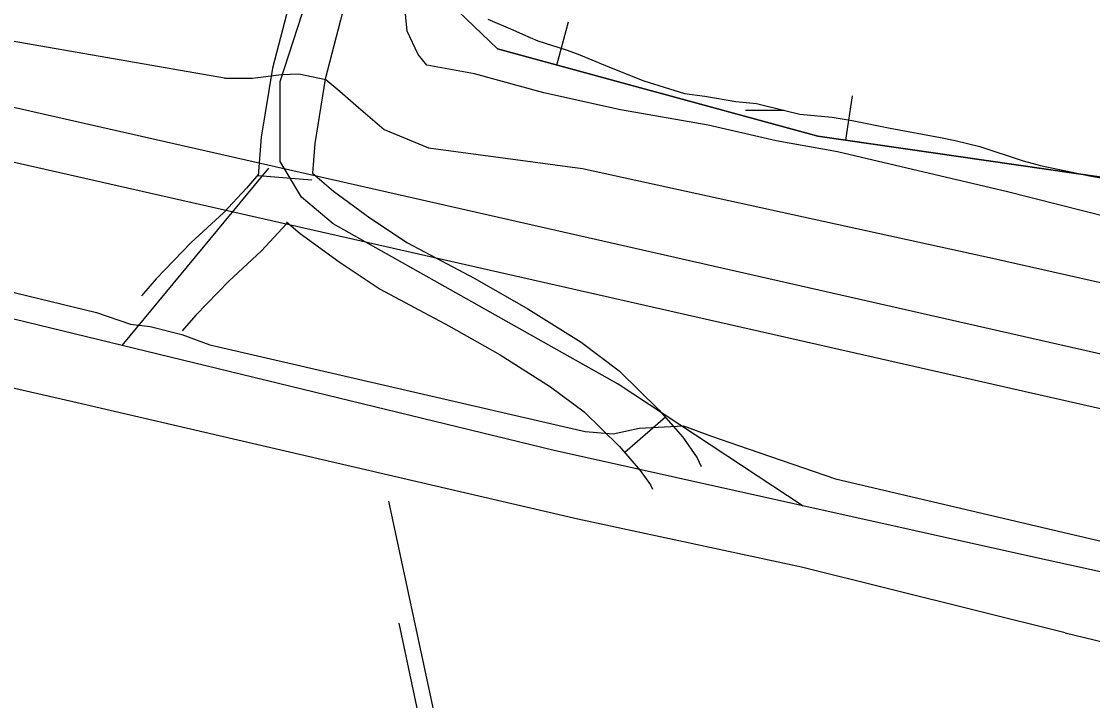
# Model space of a CAD drawing. Extents: x 3445503 to 3483459, y 540493 to 566012.
# Drawn here: x 3466127 to 3466724, y 547752 to 548131 of the extents above; entities that cross this region are included whole.
import ezdxf

# ---------------------------------------------------------------- set-up
doc = ezdxf.new("R2010")
doc.units = 0
for name, color, linetype in [('V-BORW-LINE', 7, 'Continuous'), ('V-DTCH-CNTR', 7, 'Continuous'), ('V-LEVE-TOET', 7, 'Continuous'), ('V-ROAD-CNTR', 7, 'Continuous'), ('V-SURV-LINE', 7, 'Continuous'), ('V-TOPO-SHOR', 7, 'Continuous'), ('V-WETL-SWMP', 7, 'Continuous')]:
    doc.layers.add(name, color=color, linetype=linetype)

msp = doc.modelspace()

# ---------------------------------------------------------------- linework, layer by layer
at = {"layer": 'V-BORW-LINE'}
for p, q in [((3466425.15, 548106.36), (3466431.71, 548130.48)), ((3466586.3, 548064.51), (3466589.88, 548089.25))]:
    msp.add_line(p, q, dxfattribs=at)
for points in [[(3468438.64, 548457.13), (3468325.16, 548391.76), (3468308.19, 548374.85), (3468127.69, 548173.83), (3467880.55, 548016.83), (3467765.45, 547928.77), (3467664.22, 547914.14), (3467531.26, 547860.94), (3467305.33, 547915.62), (3466839.35, 548027.9), (3466570.66, 548066.77), (3466392.05, 548115.36), (3466352.92, 548153.05), (3466377.25, 548229.95), (3466448.28, 548236.57), (3466888.5, 548123.48), (3467032.37, 548105.24), (3467163.25, 548095.66), (3467273.73, 548095.38), (3467363.81, 548180.97), (3467464.68, 548395.31), (3467500.46, 548530.34)], [(3466945.74, 548116.22), (3466888.5, 548123.48), (3466448.28, 548236.57), (3466377.25, 548229.95), (3466352.92, 548153.05), (3466392.05, 548115.36), (3466570.66, 548066.77), (3466839.35, 548027.9), (3467305.33, 547915.62), (3467531.26, 547860.94), (3467664.22, 547914.14), (3467765.45, 547928.77), (3467880.55, 548016.83), (3468127.69, 548173.83), (3468308.19, 548374.85), (3468325.16, 548391.76), (3468438.64, 548457.13)]]:
    msp.add_lwpolyline(points, dxfattribs=at)
at = {"layer": 'V-DTCH-CNTR'}
msp.add_lwpolyline([(3466337.12, 547795.34), (3466406.34, 547469.48), (3466479.59, 547122.31), (3466538.18, 546845.33), (3466539.96, 546831.41)], dxfattribs=at)
at = {"layer": 'V-LEVE-TOET'}
for points in [[(3466239.94, 548099.01), (3466104.46, 548122.7), (3465892.09, 548168.95), (3465600.86, 548242.32), (3465397.6, 548289.25), (3465120.72, 548352.89), (3464864.03, 548413.98), (3464590.44, 548469.82), (3464321.41, 548521.11), (3464021.12, 548576.22), (3463744.29, 548624.24), (3463488.29, 548672.32), (3463189.32, 548723.53), (3462887.72, 548781.23), (3462559.42, 548840.82), (3462324.32, 548867.47), (3462035.14, 548909.59), (3461900.35, 548919.61), (3461785.09, 548927.09), (3461709.57, 548931.85)], [(3463625.4, 548510.52), (3463879.45, 548460.48), (3464283.97, 548384.2), (3464566.68, 548329.04), (3464919.1, 548257.15), (3465255.26, 548180.67), (3465666.34, 548084.21), (3466046.8, 547998.09), (3466168.63, 547968.5), (3466187.53, 547962.05), (3466198.64, 547960.73), (3466216.23, 547956.22), (3466231.87, 547950.41), (3466440.99, 547902.19), (3466456.62, 547900.94), (3466471.09, 547904.07), (3466495.82, 547905.44), (3466511.47, 547899.63), (3466526.46, 547894.46), (3466580.54, 547875.74), (3466786.41, 547827.52), (3466931.91, 547797.1)], [(3466239.94, 548099.01), (3466255.55, 548099.06), (3466271.79, 548101.05), (3466281.46, 548101.58), (3466296.43, 548098.38), (3466304.25, 548091.9), (3466314.67, 548082.83), (3466329.01, 548070.52), (3466353.74, 548060.19), (3466439.59, 548048.74), (3466667.91, 547998.7), (3467018.53, 547919.77), (3467191.13, 547882.55)]]:
    msp.add_lwpolyline(points, dxfattribs=at)
at = {"layer": 'V-ROAD-CNTR'}
for p, q in [((3466288.74, 548042.31), (3466258.83, 548044.58)), ((3466485.68, 547910.14), (3466463.04, 547890.46))]:
    msp.add_line(p, q, dxfattribs=at)
for points in [[(3466562.56, 547860.67), (3466459.32, 547928.55), (3466300.48, 548017.95), (3466282.87, 548032.76), (3466270.93, 548052.65), (3466271.09, 548097.28), (3466327.38, 548270.5), (3466373.11, 548315.21), (3466436.12, 548371.6), (3466545.39, 548429.99), (3466686.15, 548507.15), (3466759.97, 548577.04), (3466803.84, 548655.61), (3466861.08, 548867.98), (3466863.2, 548946.27), (3466845.45, 548991.62), (3466814.27, 549023.68), (3466784.25, 549057.9), (3466706.44, 549079.36), (3466577.36, 549116.64), (3466478.58, 549135.21), (3466363.82, 549172.42), (3465951.36, 549278.7)], [(3466401.95, 548549.7), (3466409.73, 548503.85), (3466422.16, 548441.95), (3466428.3, 548403.84), (3466430.12, 548375.93), (3466397.87, 548351.22), (3466380.24, 548338.08), (3466350.97, 548315.14), (3466336.71, 548298.59), (3466320.32, 548273.65), (3466306.26, 548243.25), (3466291.26, 548200.18), (3466275.64, 548138.92), (3466266.77, 548104.68), (3466260.47, 548066.19), (3466258.84, 548044.67)], [(3467429.27, 547661.99), (3466959.96, 547773.27), (3466692.46, 547831.73), (3466423.75, 547891.6), (3466048.95, 547982.59), (3465661.75, 548072.47), (3465278.62, 548161.45), (3464962.53, 548231.94), (3464746.47, 548279.35), (3464560.38, 548315.91), (3464262.6, 548372.56), (3464037.77, 548415.32), (3463794.35, 548459.28)], [(3466446.26, 548350.5), (3466415.96, 548327.28), (3466398.46, 548314.24), (3466371.79, 548293.34), (3466360.71, 548280.48), (3466346.61, 548259.04), (3466334.1, 548231.99), (3466320.01, 548191.53), (3466304.69, 548131.45), (3466296.16, 548098.49), (3466290.29, 548062.62), (3466289.03, 548046.11), (3466300.79, 548036.13), (3466321.03, 548021.35), (3466342.05, 548007.32), (3466379.51, 547987.44), (3466409.11, 547970.59), (3466438.69, 547951.89), (3466459.92, 547935.98), (3466482.01, 547914.36), (3466495.36, 547899), (3466503.46, 547887.5), (3466505.69, 547882.69)], [(3466183, 547950.04), (3466264.77, 548049)], [(3466258.91, 548045.66), (3466252.21, 548037.82), (3466239.48, 548024.08), (3466221.35, 548007.47), (3466201.9, 547987.23), (3466193.69, 547977.85)], [(3466275.17, 548018.52), (3466274.62, 548017.87), (3466260.65, 548002.8), (3466242.32, 547986), (3466224.01, 547966.95), (3466216.48, 547958.34)], [(3466274.58, 548019.03), (3466282.21, 548012.54), (3466303.85, 547996.75), (3466326.66, 547981.53), (3466365.06, 547961.15), (3466393.67, 547944.87), (3466421.65, 547927.17), (3466440.35, 547913.16), (3466460.16, 547893.77), (3466471.71, 547880.48), (3466477.38, 547872.42), (3466478.49, 547870.05)]]:
    msp.add_lwpolyline(points, dxfattribs=at)
at = {"layer": 'V-SURV-LINE'}
for points in [[(3464898.16, 548360.71), (3467448.99, 547782.09)], [(3464898.16, 548360.71), (3467448.99, 547782.09)], [(3467442.37, 547752.83), (3464891.54, 548331.45)], [(3467442.37, 547752.83), (3464891.54, 548331.45)]]:
    msp.add_lwpolyline(points, dxfattribs=at)
at = {"layer": 'V-TOPO-SHOR'}
msp.add_line((3466549.4, 546843.93), (3466331.65, 547863.41), dxfattribs=at)
for points in [[(3466708.58, 547790.05), (3466561.49, 547826.53), (3466436.98, 547853.27), (3466157.86, 547918.1), (3465914.05, 547973.89), (3465694.42, 548023.54)], [(3466708.58, 547790.05), (3467144.54, 547684.69), (3467152.42, 547655.89), (3467244.88, 547277.57), (3467285.14, 547061.95), (3467286.45, 547056.94)]]:
    msp.add_lwpolyline(points, dxfattribs=at)
at = {"layer": 'V-WETL-SWMP'}
msp.add_line((3466530.36, 548081.2), (3466551.87, 548081.2), dxfattribs=at)
for points in [[(3466762.15, 548013.93), (3466675.7, 548035.97), (3466620.33, 548048.94), (3466581.69, 548057.98), (3466547.44, 548064.25), (3466509.6, 548072.9), (3466460.61, 548081.51), (3466417.99, 548090.94), (3466379.34, 548101.58), (3466352.66, 548106.28), (3466347.86, 548112.23), (3466341.85, 548125.35), (3466340.22, 548140.47)], [(3466386.77, 548131.89), (3466400.73, 548126.04), (3466406.05, 548123.65), (3466414.69, 548119.96), (3466430.41, 548114.79), (3466437.05, 548112.41), (3466454.56, 548105.26), (3466473.61, 548097.69), (3466496.41, 548090.58), (3466507.68, 548089.12), (3466524.93, 548086.17), (3466536.42, 548084.94), (3466552.35, 548081.09), (3466560.54, 548078.94), (3466578.66, 548077.32), (3466589.71, 548075.42), (3466610.95, 548071.17), (3466639.03, 548066.09), (3466647.21, 548064.39), (3466660.93, 548060.97), (3466685.06, 548052.99), (3466694.8, 548050.42), (3466722.01, 548044.67), (3466738.81, 548041.71)]]:
    msp.add_lwpolyline(points, dxfattribs=at)

doc.saveas('drawing.dxf')
